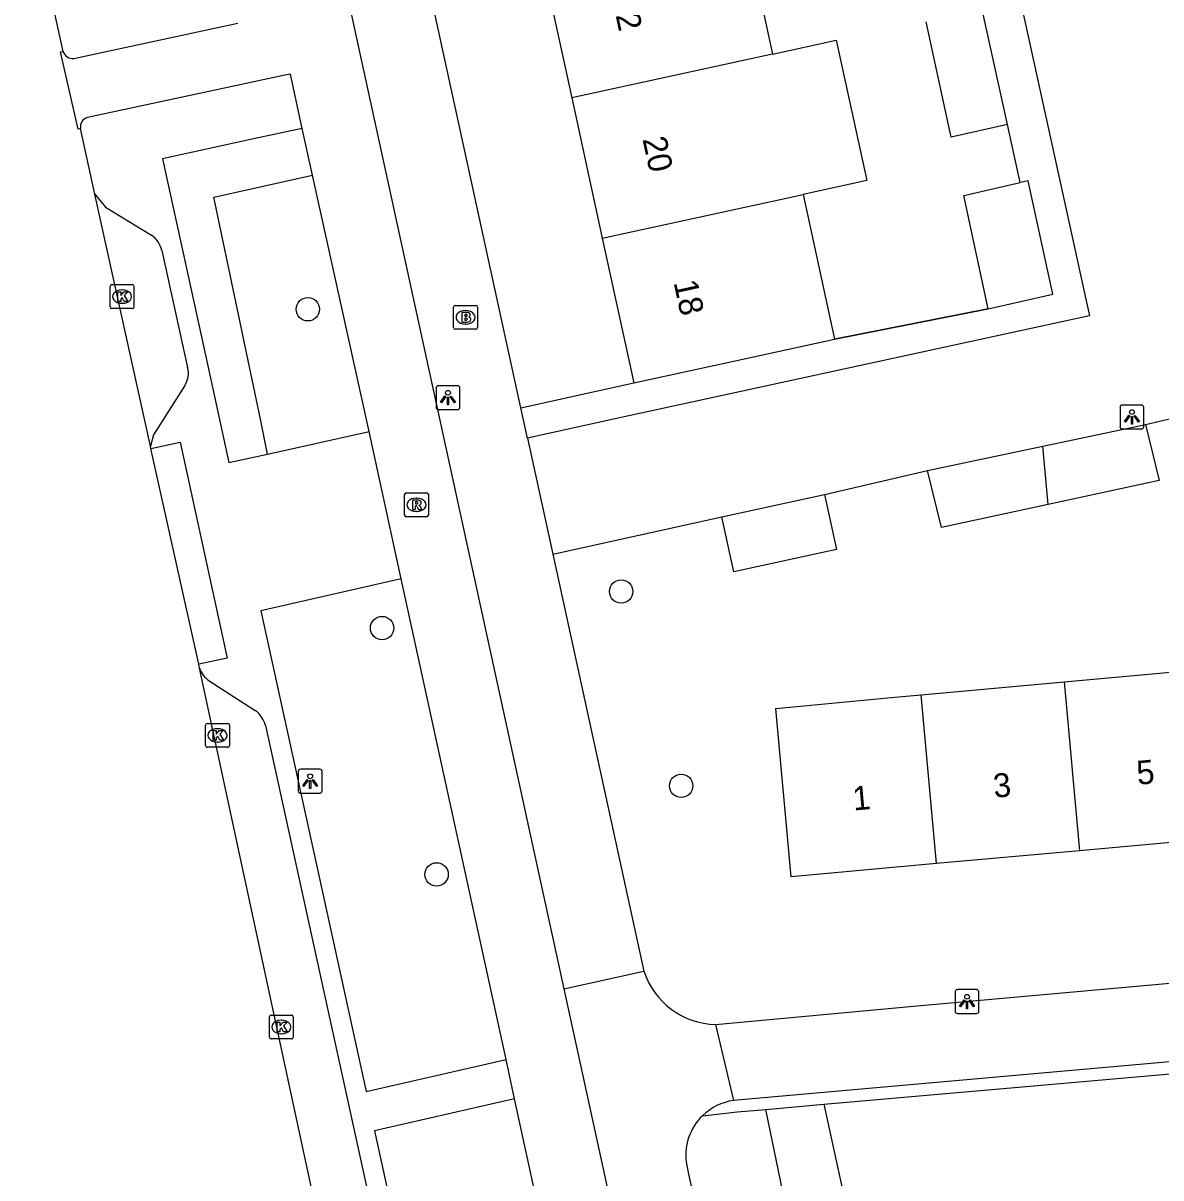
# Model space of a CAD drawing. Extents: x 160557 to 161245, y 385330 to 386505.
# Drawn here: x 160806.69 to 160854.28, y 385468.29 to 385516.56 of the extents above; entities that cross this region are included whole.
import ezdxf

# ---------------------------------------------------------------- set-up
doc = ezdxf.new("R2010")
doc.units = 0
for name, color, linetype in [('IMGEO_Berm_groen', 7, 'Continuous'), ('IMGEO_Boom', 7, 'Continuous'), ('IMGEO_Brandkraan', 7, 'Continuous'), ('IMGEO_Fietspad_gesloten', 7, 'Continuous'), ('IMGEO_Groenvoorziening', 7, 'Continuous'), ('IMGEO_Haag', 7, 'Continuous'), ('IMGEO_Kolk', 7, 'Continuous'), ('IMGEO_Lichtpunt', 7, 'Continuous'), ('IMGEO_Muur', 7, 'Continuous'), ('IMGEO_Pand', 7, 'Continuous'), ('IMGEO_Pand_nummerreeks', 7, 'Continuous'), ('IMGEO_Rijbaan_lokaal_gesloten', 7, 'Continuous'), ('IMGEO_Rijbaan_lokaal_open', 7, 'Continuous'), ('IMGEO_Rioolput', 7, 'Continuous'), ('IMGEO_Voetpad_open', 7, 'Continuous')]:
    doc.layers.add(name, color=color, linetype=linetype)

msp = doc.modelspace()

# ---------------------------------------------------------------- linework, layer by layer
at = {"layer": 'IMGEO_Berm_groen'}
msp.add_lwpolyline([(160816.91, 385498.545), (160816.622, 385500), (160814.674, 385509.284), (160818.791, 385510.199)], dxfattribs=at)
at = {"layer": 'IMGEO_Boom'}
for centre in [(160818.598, 385504.6), (160831.703, 385492.803), (160821.705, 385491.272), (160834.215, 385484.678), (160823.983, 385480.975)]:
    msp.add_circle(centre, 0.489, dxfattribs=at)
at = {"layer": 'IMGEO_Brandkraan'}
for p, q in [((160824.696, 385503.836), (160824.696, 385504.688)), ((160824.771, 385504.762), (160825.623, 385504.762)), ((160825.184, 385504.542), (160825.209, 385504.542)), ((160825.697, 385504.688), (160825.697, 385503.836)), ((160825.623, 385503.762), (160824.771, 385503.762)), ((160825.207, 385503.982), (160825.182, 385503.982))]:
    msp.add_line(p, q, dxfattribs=at)
for points in [[(160824.696, 385503.836), (160824.696, 385504.688)], [(160824.771, 385504.762), (160825.623, 385504.762)], [(160825.697, 385504.688), (160825.697, 385503.836)], [(160825.044, 385504.462), (160825.044, 385504.062), (160825.257, 385504.062)], [(160825.275, 385504.462), (160825.044, 385504.462)], [(160825.223, 385504.381), (160825.169, 385504.381), (160825.169, 385504.305)], [(160825.169, 385504.305), (160825.222, 385504.305)], [(160825.231, 385504.229), (160825.169, 385504.229), (160825.169, 385504.148)], [(160825.169, 385504.148), (160825.231, 385504.148)], [(160825.623, 385503.762), (160824.771, 385503.762)]]:
    msp.add_lwpolyline(points, dxfattribs=at)
for centre, radius, start, end in [((160824.773, 385504.686), 0.0765, 91.552, 178.448), ((160824.773, 385504.686), 0.0765, 91.552, 178.448), ((160825.621, 385504.686), 0.0765, 1.552, 88.448), ((160825.621, 385504.686), 0.0765, 1.552, 88.448), ((160825.224, 385504.343), 0.0379, 267.8285, 90.9355), ((160825.232, 385504.188), 0.0404, 269.8759, 90.5077), ((160825.263, 385504.313), 0.251, 268.6676, 293.5347), ((160825.279, 385504.317), 0.145, 59.4692, 91.5367), ((160825.304, 385504.364), 0.0922, 285.5137, 58.1501), ((160825.309, 385504.172), 0.105, 301.3115, 78.989), ((160824.773, 385503.838), 0.0765, 181.552, 268.448), ((160824.773, 385503.838), 0.0765, 181.552, 268.448), ((160825.621, 385503.838), 0.0765, 271.552, 358.448), ((160825.621, 385503.838), 0.0765, 271.552, 358.448)]:
    msp.add_arc(centre, radius, start, end, dxfattribs=at)
for centre, major_axis, ratio, start_param, end_param in [((160825.183, 385504.262), (-0.387, 0.002), 0.722429, 4.712389, 7.853982), ((160825.208, 385504.262), (-0.39, 0.002), 0.717154, 1.570796, 4.712389)]:
    msp.add_ellipse(centre, major_axis=major_axis, ratio=ratio, start_param=start_param, end_param=end_param, dxfattribs=at)
at = {"layer": 'IMGEO_Fietspad_gesloten'}
for points in [[(160808.2, 385573.089), (160811.66, 385556.955), (160819.791, 385519.776), (160829.308, 385476.198)], [(160808.816, 385515.084), (160814.69, 385516.352), (160815.665, 385516.561)], [(160818.358, 385512.155), (160817.872, 385514.42), (160817.636, 385514.38), (160815.235, 385513.872), (160809.378, 385512.616)], [(160818.791, 385510.199), (160818.358, 385512.155)], [(160821.163, 385499.485), (160818.791, 385510.199)], [(160822.507, 385493.325), (160821.163, 385499.485)], [(160826.889, 385473.236), (160822.507, 385493.325)], [(160829.308, 385476.198), (160836.029, 385445.427), (160839.957, 385427.534), (160849.485, 385383.807), (160858.426, 385342.738)], [(160827.248, 385471.591), (160826.889, 385473.236)], [(160832.41, 385447.928), (160827.248, 385471.591)]]:
    msp.add_lwpolyline(points, dxfattribs=at)
for centre, radius, start, end in [((160808.767, 385515.5), 0.419, 197.1219, 276.7409), ((160809.491, 385512.229), 0.404, 106.2856, 190.2213)]:
    msp.add_arc(centre, radius, start, end, dxfattribs=at)
at = {"layer": 'IMGEO_Groenvoorziening'}
for points in [[(160840.18, 385471.366), (160845.697, 385446.083)], [(160839.845, 385461.029), (160837.753, 385471.154)]]:
    msp.add_lwpolyline(points, dxfattribs=at)
at = {"layer": 'IMGEO_Haag'}
for points in [[(160840.18, 385471.366), (160848.469, 385472.092), (160857.062, 385472.852), (160857.008, 385473.35)], [(160837.753, 385471.154), (160840.18, 385471.366)], [(160835.108, 385470.891), (160836.558, 385471.049), (160837.753, 385471.154)]]:
    msp.add_lwpolyline(points, dxfattribs=at)
at = {"layer": 'IMGEO_Kolk'}
for p, q in [((160810.327, 385504.702), (160810.327, 385505.554)), ((160810.402, 385505.628), (160811.254, 385505.628)), ((160811.328, 385505.554), (160811.328, 385504.702)), ((160810.815, 385505.408), (160810.84, 385505.408)), ((160811.254, 385504.628), (160810.402, 385504.628)), ((160810.838, 385504.848), (160810.813, 385504.848)), ((160814.323, 385486.362), (160814.323, 385487.214)), ((160814.398, 385487.288), (160815.25, 385487.288)), ((160815.324, 385487.214), (160815.324, 385486.362)), ((160814.811, 385487.068), (160814.836, 385487.068)), ((160815.25, 385486.288), (160814.398, 385486.288)), ((160814.834, 385486.508), (160814.809, 385486.508)), ((160817.065, 385475.098), (160817.917, 385475.098)), ((160816.99, 385474.172), (160816.99, 385475.024)), ((160817.478, 385474.878), (160817.503, 385474.878)), ((160817.991, 385475.024), (160817.991, 385474.172)), ((160817.917, 385474.098), (160817.065, 385474.098)), ((160817.501, 385474.318), (160817.476, 385474.318))]:
    msp.add_line(p, q, dxfattribs=at)
for points in [[(160810.327, 385504.702), (160810.327, 385505.554)], [(160810.402, 385505.628), (160811.254, 385505.628)], [(160811.328, 385505.554), (160811.328, 385504.702)], [(160810.648, 385505.328), (160810.771, 385505.328), (160810.771, 385505.177), (160810.901, 385505.328), (160811.065, 385505.328), (160810.919, 385505.177), (160811.072, 385504.928), (160810.92, 385504.928), (160810.835, 385505.092), (160810.771, 385505.025), (160810.771, 385504.928), (160810.648, 385504.928), (160810.648, 385505.328)], [(160811.254, 385504.628), (160810.402, 385504.628)], [(160814.323, 385486.362), (160814.323, 385487.214)], [(160814.398, 385487.288), (160815.25, 385487.288)], [(160815.324, 385487.214), (160815.324, 385486.362)], [(160814.644, 385486.988), (160814.767, 385486.988), (160814.767, 385486.837), (160814.897, 385486.988), (160815.061, 385486.988), (160814.915, 385486.837), (160815.068, 385486.588), (160814.916, 385486.588), (160814.831, 385486.752), (160814.767, 385486.685), (160814.767, 385486.588), (160814.644, 385486.588), (160814.644, 385486.988)], [(160815.25, 385486.288), (160814.398, 385486.288)], [(160817.065, 385475.098), (160817.917, 385475.098)], [(160816.99, 385474.172), (160816.99, 385475.024)], [(160817.311, 385474.798), (160817.434, 385474.798), (160817.434, 385474.647), (160817.564, 385474.798), (160817.728, 385474.798), (160817.582, 385474.647), (160817.735, 385474.398), (160817.583, 385474.398), (160817.498, 385474.562), (160817.434, 385474.495), (160817.434, 385474.398), (160817.311, 385474.398), (160817.311, 385474.798)], [(160817.991, 385475.024), (160817.991, 385474.172)], [(160817.917, 385474.098), (160817.065, 385474.098)]]:
    msp.add_lwpolyline(points, dxfattribs=at)
for centre, start, end in [((160810.404, 385505.552), 91.552, 178.448), ((160810.404, 385505.552), 91.552, 178.448), ((160811.252, 385505.552), 1.552, 88.448), ((160811.252, 385505.552), 1.552, 88.448), ((160810.404, 385504.704), 181.552, 268.448), ((160810.404, 385504.704), 181.552, 268.448), ((160811.252, 385504.704), 271.552, 358.448), ((160811.252, 385504.704), 271.552, 358.448), ((160814.4, 385487.212), 91.552, 178.448), ((160814.4, 385487.212), 91.552, 178.448), ((160815.248, 385487.212), 1.552, 88.448), ((160815.248, 385487.212), 1.552, 88.448), ((160814.4, 385486.364), 181.552, 268.448), ((160814.4, 385486.364), 181.552, 268.448), ((160815.248, 385486.364), 271.552, 358.448), ((160815.248, 385486.364), 271.552, 358.448), ((160817.067, 385475.022), 91.552, 178.448), ((160817.067, 385475.022), 91.552, 178.448), ((160817.915, 385475.022), 1.552, 88.448), ((160817.915, 385475.022), 1.552, 88.448), ((160817.067, 385474.174), 181.552, 268.448), ((160817.067, 385474.174), 181.552, 268.448), ((160817.915, 385474.174), 271.552, 358.448), ((160817.915, 385474.174), 271.552, 358.448)]:
    msp.add_arc(centre, 0.0765, start, end, dxfattribs=at)
for centre, major_axis, ratio, start_param, end_param in [((160810.814, 385505.128), (-0.387, 0.002), 0.722429, 4.712389, 7.853982), ((160810.839, 385505.128), (-0.39, 0.002), 0.717154, 1.570796, 4.712389), ((160814.81, 385486.788), (-0.387, 0.002), 0.722429, 4.712389, 7.853982), ((160814.835, 385486.788), (-0.39, 0.002), 0.717154, 1.570796, 4.712389), ((160817.477, 385474.598), (-0.387, 0.002), 0.722429, 4.712389, 7.853982), ((160817.502, 385474.598), (-0.39, 0.002), 0.717154, 1.570796, 4.712389)]:
    msp.add_ellipse(centre, major_axis=major_axis, ratio=ratio, start_param=start_param, end_param=end_param, dxfattribs=at)
at = {"layer": 'IMGEO_Lichtpunt'}
for p, q in [((160823.961, 385501.31), (160823.961, 385500.503)), ((160823.961, 385501.31), (160823.961, 385500.503)), ((160824.863, 385501.405), (160824.055, 385501.405)), ((160824.863, 385501.405), (160824.055, 385501.405)), ((160824.957, 385500.503), (160824.957, 385501.31)), ((160824.957, 385500.503), (160824.957, 385501.31)), ((160824.055, 385500.409), (160824.863, 385500.409)), ((160824.055, 385500.409), (160824.863, 385500.409)), ((160852.568, 385500.502), (160852.568, 385499.695)), ((160852.568, 385500.502), (160852.568, 385499.695)), ((160853.47, 385500.597), (160852.662, 385500.597)), ((160853.47, 385500.597), (160852.662, 385500.597)), ((160853.564, 385499.695), (160853.564, 385500.502)), ((160853.564, 385499.695), (160853.564, 385500.502)), ((160852.662, 385499.601), (160853.47, 385499.601)), ((160852.662, 385499.601), (160853.47, 385499.601)), ((160818.198, 385485.279), (160818.198, 385484.472)), ((160818.198, 385485.279), (160818.198, 385484.472)), ((160819.1, 385485.374), (160818.292, 385485.374)), ((160819.1, 385485.374), (160818.292, 385485.374)), ((160819.194, 385484.472), (160819.194, 385485.279)), ((160819.194, 385484.472), (160819.194, 385485.279)), ((160818.292, 385484.378), (160819.1, 385484.378)), ((160818.292, 385484.378), (160819.1, 385484.378)), ((160845.672, 385476.063), (160845.672, 385475.256)), ((160845.672, 385476.063), (160845.672, 385475.256)), ((160846.574, 385476.158), (160845.766, 385476.158)), ((160846.574, 385476.158), (160845.766, 385476.158)), ((160846.668, 385475.256), (160846.668, 385476.063)), ((160846.668, 385475.256), (160846.668, 385476.063)), ((160845.766, 385475.162), (160846.574, 385475.162)), ((160845.766, 385475.162), (160846.574, 385475.162))]:
    msp.add_line(p, q, dxfattribs=at)
for points in [[(160824.335, 385500.974), (160824.374, 385500.946), (160824.186, 385500.684), (160824.148, 385500.711), (160824.335, 385500.974)], [(160824.437, 385500.926), (160824.484, 385500.926), (160824.484, 385500.604), (160824.437, 385500.604), (160824.437, 385500.926)], [(160824.547, 385500.946), (160824.585, 385500.973), (160824.772, 385500.711), (160824.733, 385500.683), (160824.547, 385500.946)], [(160852.942, 385500.166), (160852.981, 385500.138), (160852.793, 385499.876), (160852.755, 385499.903), (160852.942, 385500.166)], [(160853.154, 385500.138), (160853.192, 385500.165), (160853.379, 385499.903), (160853.34, 385499.875), (160853.154, 385500.138)], [(160853.044, 385500.118), (160853.091, 385500.118), (160853.091, 385499.796), (160853.044, 385499.796), (160853.044, 385500.118)], [(160818.572, 385484.943), (160818.611, 385484.915), (160818.423, 385484.653), (160818.385, 385484.68), (160818.572, 385484.943)], [(160818.674, 385484.895), (160818.721, 385484.895), (160818.721, 385484.573), (160818.674, 385484.573), (160818.674, 385484.895)], [(160818.784, 385484.915), (160818.822, 385484.942), (160819.009, 385484.68), (160818.97, 385484.652), (160818.784, 385484.915)], [(160846.046, 385475.727), (160846.085, 385475.699), (160845.897, 385475.437), (160845.859, 385475.464), (160846.046, 385475.727)], [(160846.148, 385475.679), (160846.195, 385475.679), (160846.195, 385475.357), (160846.148, 385475.357), (160846.148, 385475.679)], [(160846.258, 385475.699), (160846.296, 385475.726), (160846.483, 385475.464), (160846.444, 385475.436), (160846.258, 385475.699)]]:
    msp.add_lwpolyline(points, dxfattribs=at)
for centre in [(160824.46, 385501.108), (160853.067, 385500.3), (160818.697, 385485.077), (160846.171, 385475.861)]:
    msp.add_circle(centre, 0.0994, dxfattribs=at)
for centre, start, end in [((160824.055, 385501.31), 90, 180), ((160824.055, 385501.31), 90, 180), ((160824.863, 385501.31), 0, 90), ((160824.863, 385501.31), 0, 90), ((160824.055, 385500.503), 180, 270), ((160824.055, 385500.503), 180, 270), ((160824.863, 385500.503), 270, 0), ((160824.863, 385500.503), 270, 360), ((160852.662, 385500.502), 90, 180), ((160852.662, 385500.502), 90, 180), ((160853.47, 385500.502), 0, 90), ((160853.47, 385500.502), 0, 90), ((160852.662, 385499.695), 180, 270), ((160852.662, 385499.695), 180, 270), ((160853.47, 385499.695), 270, 0), ((160853.47, 385499.695), 270, 360), ((160818.292, 385485.279), 90, 180), ((160818.292, 385485.279), 90, 180), ((160819.1, 385485.279), 0, 90), ((160819.1, 385485.279), 0, 90), ((160818.292, 385484.472), 180, 270), ((160818.292, 385484.472), 180, 270), ((160819.1, 385484.472), 270, 0), ((160819.1, 385484.472), 270, 360), ((160845.766, 385476.063), 90, 180), ((160845.766, 385476.063), 90, 180), ((160846.574, 385476.063), 0, 90), ((160846.574, 385476.063), 0, 90), ((160845.766, 385475.256), 180, 270), ((160845.766, 385475.256), 180, 270), ((160846.574, 385475.256), 270, 0), ((160846.574, 385475.256), 270, 360)]:
    msp.add_arc(centre, 0.0946, start, end, dxfattribs=at)
at = {"layer": 'IMGEO_Muur'}
msp.add_lwpolyline([(160847.056, 385504.621), (160840.629, 385503.347)], dxfattribs=at)
at = {"layer": 'IMGEO_Pand'}
for points in [[(160836.764, 385521.129), (160838.038, 385515.266)], [(160828.364, 385519.303), (160829.638, 385513.44)], [(160847.862, 385512.324), (160846.809, 385517.126)], [(160847.862, 385512.324), (160845.502, 385511.789), (160844.457, 385516.614)], [(160838.038, 385515.266), (160840.7, 385515.845), (160841.975, 385509.982), (160839.313, 385509.403)], [(160838.038, 385515.266), (160829.638, 385513.44)], [(160829.638, 385513.44), (160830.913, 385507.577)], [(160847.056, 385504.621), (160846.03, 385509.355), (160848.395, 385509.891)], [(160847.056, 385504.621), (160849.762, 385505.235), (160848.724, 385509.966), (160848.395, 385509.891)], [(160830.913, 385507.577), (160839.313, 385509.403)], [(160839.313, 385509.403), (160840.629, 385503.347)], [(160830.913, 385507.577), (160832.229, 385501.521)], [(160832.229, 385501.521), (160837.115, 385502.583), (160840.629, 385503.347)], [(160849.345, 385498.873), (160853.634, 385499.777)], [(160853.634, 385499.777), (160854.211, 385497.44), (160849.566, 385496.443)], [(160844.514, 385497.855), (160849.345, 385498.873)], [(160849.566, 385496.443), (160849.345, 385498.873)], [(160849.566, 385496.443), (160845.097, 385495.483), (160844.514, 385497.855)], [(160835.914, 385495.928), (160840.212, 385496.857)], [(160840.212, 385496.857), (160840.709, 385494.556), (160836.412, 385493.627), (160835.914, 385495.928)], [(160850.233, 385489.029), (160856.209, 385489.572)], [(160844.258, 385488.486), (160850.233, 385489.029)], [(160850.233, 385489.029), (160850.873, 385481.968)], [(160844.898, 385481.427), (160838.815, 385480.876), (160838.167, 385487.906), (160843.145, 385488.385), (160844.258, 385488.486)], [(160844.898, 385481.427), (160844.258, 385488.486)], [(160856.849, 385482.509), (160850.873, 385481.968)], [(160850.873, 385481.968), (160844.898, 385481.427)]]:
    msp.add_lwpolyline(points, dxfattribs=at)
at = {"layer": 'IMGEO_Rijbaan_lokaal_gesloten'}
for points in [[(160808.366, 385515.377), (160806.689, 385522.984)], [(160809.094, 385512.157), (160808.987, 385512.133), (160808.259, 385515.353), (160808.366, 385515.377)], [(160809.69, 385509.409), (160809.094, 385512.157)], [(160812.015, 385498.878), (160809.69, 385509.409)], [(160812.038, 385498.774), (160812.015, 385498.878)], [(160814.034, 385489.763), (160812.038, 385498.774)], [(160814.068, 385489.603), (160814.034, 385489.763)], [(160821.432, 385455.442), (160814.068, 385489.603)]]:
    msp.add_lwpolyline(points, dxfattribs=at)
at = {"layer": 'IMGEO_Rijbaan_lokaal_open'}
for points in [[(160848.46, 385517.218), (160851.286, 385504.324), (160831.389, 385500), (160827.784, 385499.217)], [(160853.634, 385499.777), (160854.586, 385500), (160856.058, 385500.345)], [(160827.784, 385499.217), (160828.847, 385494.356)], [(160840.212, 385496.857), (160844.514, 385497.855)], [(160828.847, 385494.356), (160835.914, 385495.928)]]:
    msp.add_lwpolyline(points, dxfattribs=at)
at = {"layer": 'IMGEO_Rioolput'}
for p, q in [((160822.64, 385495.999), (160822.64, 385496.851)), ((160822.715, 385496.925), (160823.567, 385496.925)), ((160823.641, 385496.851), (160823.641, 385495.999)), ((160823.128, 385496.705), (160823.153, 385496.705)), ((160823.567, 385495.925), (160822.715, 385495.925)), ((160823.151, 385496.145), (160823.126, 385496.145))]:
    msp.add_line(p, q, dxfattribs=at)
for points in [[(160822.64, 385495.999), (160822.64, 385496.851)], [(160822.715, 385496.925), (160823.567, 385496.925)], [(160823.641, 385496.851), (160823.641, 385495.999)], [(160823.229, 385496.623), (160822.977, 385496.625), (160822.977, 385496.225)], [(160822.977, 385496.225), (160823.101, 385496.225), (160823.101, 385496.387), (160823.112, 385496.387)], [(160823.155, 385496.544), (160823.101, 385496.544), (160823.101, 385496.463)], [(160823.101, 385496.463), (160823.153, 385496.463)], [(160823.159, 385496.358), (160823.23, 385496.225), (160823.37, 385496.225), (160823.305, 385496.351)], [(160823.567, 385495.925), (160822.715, 385495.925)]]:
    msp.add_lwpolyline(points, dxfattribs=at)
for centre, radius, start, end in [((160822.717, 385496.849), 0.0765, 91.552, 178.448), ((160822.717, 385496.849), 0.0765, 91.552, 178.448), ((160823.565, 385496.849), 0.0765, 1.552, 88.448), ((160823.565, 385496.849), 0.0765, 1.552, 88.448), ((160823.111, 385496.334), 0.0533, 26.0293, 88.6989), ((160823.137, 385496.652), 0.19, 274.7715, 282.9687), ((160823.161, 385496.448), 0.0964, 77.0061, 93.1865), ((160823.175, 385496.505), 0.0378, 276.6634, 79.6772), ((160823.228, 385496.513), 0.109, 350.3612, 89.416), ((160823.226, 385496.513), 0.112, 277.5842, 350.9817), ((160823.21, 385496.298), 0.108, 29.5134, 73.7905), ((160822.717, 385496.001), 0.0765, 181.552, 268.448), ((160822.717, 385496.001), 0.0765, 181.552, 268.448), ((160823.565, 385496.001), 0.0765, 271.552, 358.448), ((160823.565, 385496.001), 0.0765, 271.552, 358.448)]:
    msp.add_arc(centre, radius, start, end, dxfattribs=at)
for centre, major_axis, ratio, start_param, end_param in [((160823.127, 385496.425), (-0.387, 0.002), 0.722429, 4.712389, 7.853982), ((160823.152, 385496.425), (-0.39, 0.002), 0.717154, 1.570796, 4.712389)]:
    msp.add_ellipse(centre, major_axis=major_axis, ratio=ratio, start_param=start_param, end_param=end_param, dxfattribs=at)
at = {"layer": 'IMGEO_Voetpad_open'}
for points in [[(160827.507, 385500.485), (160823.152, 385520.412), (160814.813, 385558.575), (160814.62, 385559.472)], [(160848.395, 385509.891), (160847.862, 385512.324)], [(160818.358, 385512.155), (160816.327, 385511.719), (160812.517, 385510.893), (160814.343, 385502.549), (160815.297, 385498.189), (160816.91, 385498.545)], [(160809.69, 385509.409), (160810.133, 385508.873), (160812.058, 385507.691)], [(160812.487, 385507.057), (160813.567, 385502.16)], [(160840.629, 385503.347), (160847.056, 385504.621)], [(160813.448, 385501.415), (160812.149, 385499.345), (160812.015, 385498.878)], [(160827.507, 385500.485), (160832.229, 385501.521)], [(160827.784, 385499.217), (160827.507, 385500.485)], [(160816.91, 385498.545), (160821.163, 385499.485)], [(160812.038, 385498.774), (160813.254, 385499.045), (160815.223, 385490.019), (160814.034, 385489.763)], [(160828.847, 385494.356), (160832.655, 385476.932)], [(160822.507, 385493.325), (160816.628, 385491.996), (160821.037, 385471.907), (160826.889, 385473.236)], [(160814.475, 385489.072), (160816.397, 385487.83)], [(160816.828, 385487.199), (160823.05, 385458.838)], [(160835.652, 385474.705), (160844.078, 385475.481), (160899.294, 385480.429)], [(160829.308, 385476.198), (160832.655, 385476.932)], [(160835.652, 385474.705), (160836.409, 385471.526)], [(160857.008, 385473.35), (160836.409, 385471.526)], [(160827.248, 385471.591), (160821.394, 385470.264), (160823.83, 385459.118), (160826.582, 385446.674), (160832.41, 385447.928)], [(160834.42, 385468.96), (160834.509, 385468.518), (160835.592, 385463.543)]]:
    msp.add_lwpolyline(points, dxfattribs=at)
for centre, radius, start, end in [((160811.489, 385506.844), 1.021, 12.0634, 56.1056), ((160812.729, 385501.912), 0.874, 325.3626, 16.4868), ((160815.047, 385489.932), 1.032, 198.5631, 236.3757), ((160815.696, 385486.889), 1.174, 15.3341, 53.3353), ((160835.715, 385477.92), 3.215, 197.8904, 268.8793), ((160836.723, 385469.232), 2.315, 97.7979, 134.2349), ((160836.725, 385469.227), 2.32, 134.1757, 186.6031)]:
    msp.add_arc(centre, radius, start, end, dxfattribs=at)

# ---------------------------------------------------------------- texts
at = {"layer": 'IMGEO_Pand_nummerreeks'}
for s, rotation, p in [('22', 282.2629, (160831.309, 385517.62)), ('20', 282.2611, (160832.593, 385511.713)), ('18', 282.2629, (160833.894, 385505.722)), ('5', 5.1756, (160853.306, 385484.718)), ('3', 5.1756, (160847.309, 385484.175)), ('1', 5.1756, (160841.425, 385483.643))]:
    msp.add_text(s, height=1, rotation=rotation, dxfattribs=at).set_placement(p)

doc.saveas('drawing.dxf')
